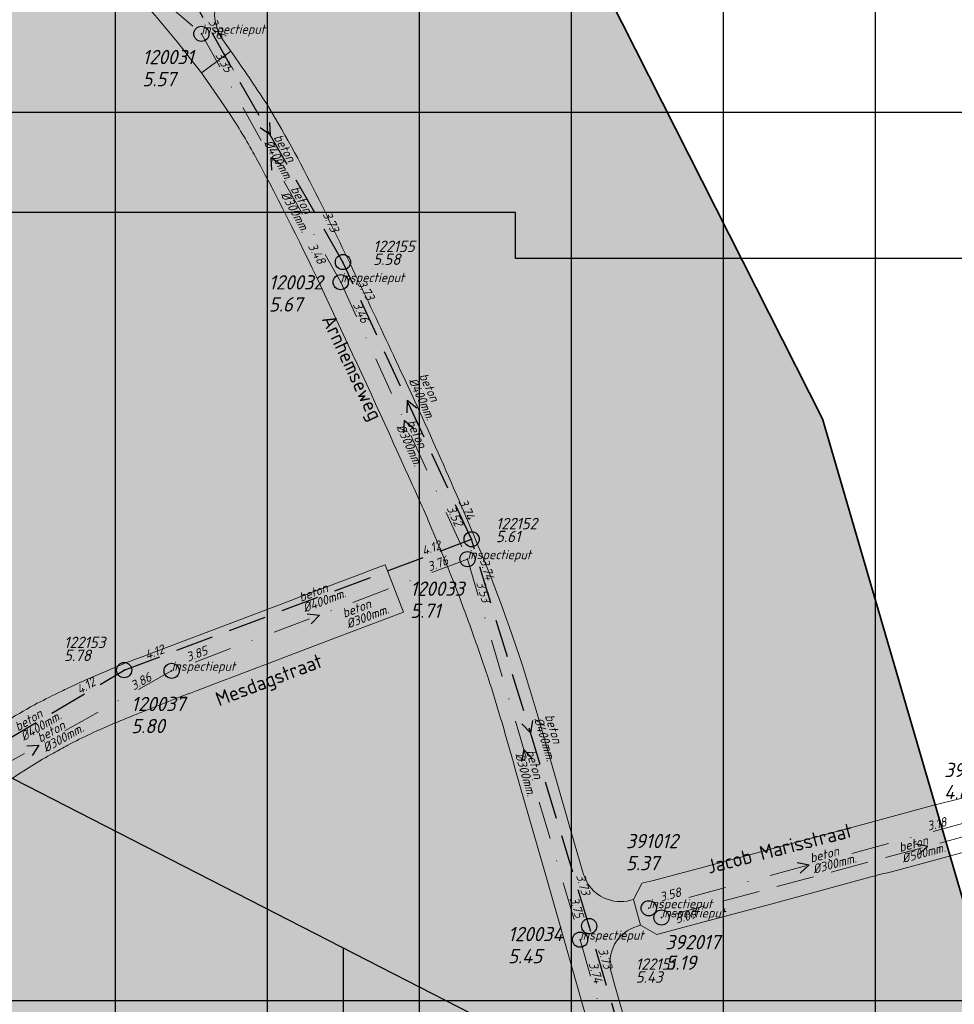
# Model space of a CAD drawing. Extents: x 148869 to 161638, y 453607 to 469810.
# Tile 309 of 656: x 155025 to 155148, y 462092 to 462222. Entities that reach past the tile are written whole.
import ezdxf
from ezdxf.enums import TextEntityAlignment as Align

# ---------------------------------------------------------------- set-up
doc = ezdxf.new("R2010")
doc.units = 0
doc.header["$PDMODE"] = 32
doc.header["$PDSIZE"] = 2
doc.linetypes.add('RI-HWA', pattern=[7.4, 5, -2.4])
doc.linetypes.add('RI-VWA', pattern=[11, 5, -3, 0, -3])
doc.layers.get('0').update_dxf_attribs({"linetype": 'CONTINUOUS'})
doc.layers.get('DEFPOINTS').update_dxf_attribs({"linetype": 'CONTINUOUS'})
for name, color, linetype in [('2021', 41, 'CONTINUOUS'), ('2021 hatch', 41, 'CONTINUOUS'), ('2022 hatch', 10, 'CONTINUOUS'), ('2024', 160, 'CONTINUOUS'), ('2024 hatch', 160, 'CONTINUOUS'), ('B-OI-RI-BOB-T18-niet meenemen', 252, 'CONTINUOUS'), ('B-OI-RI-DIAMETER-T18-niet meenemen', 252, 'CONTINUOUS'), ('B-OI-RI-HWA-PUTDEKSELHOOGTE-T25-niet meenemen', 252, 'CONTINUOUS'), ('B-OI-RI-HWA-PUTNUMMER-T25-niet meenemen', 252, 'CONTINUOUS'), ('B-OI-RI-HWA_TRANSPORTLEIDING-G-niet meenemen', 252, 'RI-HWA'), ('B-OI-RI-MATERIAAL-T18-niet meenemen', 252, 'CONTINUOUS'), ('B-OI-RI-STROOMRICHTING-S-niet meenemen', 252, 'CONTINUOUS'), ('gs dwa', 252, 'CONTINUOUS'), ('gs rwa', 252, 'CONTINUOUS')]:
    doc.layers.add(name, color=color, linetype=linetype)
for name, color, linetype, lineweight in [('B-OI-RI-HWA-BOB-T18', 150, 'CONTINUOUS', 18), ('B-OI-RI-HWA-MATERIAAL-T18', 150, 'CONTINUOUS', 18), ('B-OI-RI-HWA-PUTDEKSELHOOGTE-T25', 150, 'CONTINUOUS', 25), ('B-OI-RI-HWA-PUTNUMMER-T25', 150, 'CONTINUOUS', 25), ('B-OI-RI-HWA_DIAMETER-T18', 150, 'CONTINUOUS', 18), ('B-OI-RI-HWA_RIOOLPUT-S', 150, 'CONTINUOUS', 25), ('B-OI-RI-HWA_TRANSPORTLEIDING-G', 150, 'RI-HWA', 18), ('B-OI-RI-STROOMRICHTING-S', 252, 'CONTINUOUS', 25), ('B-OI-RI-VWA-BOB-T18', 34, 'CONTINUOUS', 18), ('B-OI-RI-VWA-DIAMETER-T18', 34, 'CONTINUOUS', 18), ('B-OI-RI-VWA-MATERIAAL-T18', 34, 'CONTINUOUS', 18), ('B-OI-RI-VWA_PUTDEKSELHOOGTE-T25', 34, 'CONTINUOUS', 25), ('B-OI-RI-VWA_PUTNUMMER-T25', 34, 'CONTINUOUS', 25), ('B-OI-RI-VWA_RIOOLPUT-S', 34, 'CONTINUOUS', 25), ('B-OI-RI-VWA_TRANSPORTLEIDING-G', 34, 'RI-VWA', 18), ('B-RO-OG-TOPOGRAFIE-T18', 2, 'CONTINUOUS', 18), ('B-RO-VH-VERHARDING_STRAATBAKSTEEN-GV', 251, 'CONTINUOUS', 18), ('N-OI-KG-BEHEERGRENS-G-2021', 221, 'XX-WERKGRENS', 35), ('X-XX-AL-TEKENBLAD-KADER-G-OZ', 1, 'CONTINUOUS', 25)]:
    doc.layers.add(name, color=color, linetype=linetype, lineweight=lineweight)
doc.styles.add('iso15', font='ISO.shx', dxfattribs={"oblique": 15})
doc.styles.add('NLCS-ISO-M200-T18', font='NLCS-ISO.ttf', dxfattribs={"height": 0.36})
doc.styles.add('NLCS-ISO-M500-T18_CURSIEF', font='NLCS-ISO.ttf', dxfattribs={"oblique": 15, "height": 0.9})
doc.styles.add('NLCS-ISO-M750-T25_CURSIEF', font='NLCS-ISO.ttf', dxfattribs={"oblique": 15, "height": 1.875})
doc.styles.add('NLCS-ISO-M750_CURSIEF', font='NLCS-ISO.ttf', dxfattribs={"oblique": 15})
doc.linetypes.add('XX-WERKGRENS', pattern='A,0,[137,NLCS.SHX,S=0.1,R=0,X=-1.1,Y=-1.35],-6', length=6)

# ---------------------------------------------------------------- blocks, each defined once
blk = doc.blocks.new('ACMAP_ANN_TEMPLATE_vwa-diam')
at = {"color": 0, "linetype": 'ByBlock', "style": 'NLCS-ISO-M500-T18_CURSIEF', "oblique": 15}
blk.add_attdef('vwa-diam', (0.3, -1.3), '', height=1.2, dxfattribs=at)
blk = doc.blocks.new('ACMAP_ANN_TEMPLATE_vwa-materiaal')
at = {"color": 0, "linetype": 'ByBlock', "style": 'NLCS-ISO-M500-T18_CURSIEF', "oblique": 15}
blk.add_attdef('vwa-mat', (0.3, 0.2), '', height=1.2, dxfattribs=at)
blk = doc.blocks.new('ACMAP_ANN_TEMPLATE_vwa-nap-l')
at = {"color": 0, "linetype": 'ByBlock', "style": 'NLCS-ISO-M500-T18_CURSIEF', "oblique": 15}
blk.add_attdef('vwa-nap-l', (3.3, 0.2), '', height=1.2, dxfattribs=at)
blk = doc.blocks.new('ACMAP_ANN_TEMPLATE_vwa-nap-r')
at = {"color": 0, "linetype": 'ByBlock', "style": 'NLCS-ISO-M500-T18_CURSIEF', "oblique": 15}
blk.add_attdef('vwa-nap-r', (-5.6, 0.2), '', height=1.2, dxfattribs=at)
blk = doc.blocks.new('ACMAP_ANN_TEMPLATE_hwa-diam')
at = {"color": 0, "linetype": 'ByBlock', "style": 'NLCS-ISO-M500-T18_CURSIEF', "oblique": 15}
blk.add_attdef('hwa-diam', (-3.7, -1.3), '', height=1.2, dxfattribs=at)
blk = doc.blocks.new('ACMAP_ANN_TEMPLATE_hwa-materiaal')
at = {"color": 0, "linetype": 'ByBlock', "style": 'NLCS-ISO-M500-T18_CURSIEF', "oblique": 15}
blk.add_attdef('hwa-mat', (-3.7, 0.2), '', height=1.2, dxfattribs=at)
blk = doc.blocks.new('ACMAP_ANN_TEMPLATE_hwa-nap-r')
at = {"color": 0, "linetype": 'ByBlock', "style": 'NLCS-ISO-M500-T18_CURSIEF', "oblique": 15}
blk.add_attdef('hwa-nap-r', (-5.6, 0.2), '', height=1.2, dxfattribs=at)
blk = doc.blocks.new('ACMAP_ANN_TEMPLATE_hwa-puth')
at = {"color": 0, "linetype": 'ByBlock', "style": 'NLCS-ISO-M750-T25_CURSIEF', "oblique": 15}
blk.add_attdef('hwa-puth', (-9, -6.8), '', height=1.88, dxfattribs=at)
blk = doc.blocks.new('ACMAP_ANN_TEMPLATE_hwa-putnr')
at = {"color": 0, "linetype": 'ByBlock', "style": 'NLCS-ISO-M750-T25_CURSIEF', "oblique": 15}
blk.add_attdef('hwa-putnr', (-9, -4.1), '', height=1.88, dxfattribs=at)
blk = doc.blocks.new('ACMAP_ANN_TEMPLATE_type knoop')
at = {"layer": 'DEFPOINTS', "style": 'NLCS-ISO-M500-T18_CURSIEF', "oblique": 15}
blk.add_attdef('type_knoop', (0, 0), '', height=1.2, dxfattribs=at)
blk = doc.blocks.new('ACMAP_ANN_TEMPLATE_vwa-puth')
at = {"color": 0, "linetype": 'ByBlock', "style": 'NLCS-ISO-M750-T25_CURSIEF', "oblique": 15}
blk.add_attdef('vwa-puth', (-3, 5), '', height=1.88, dxfattribs=at)
blk = doc.blocks.new('ACMAP_ANN_TEMPLATE_vwa-putnr')
at = {"color": 0, "linetype": 'ByBlock', "style": 'NLCS-ISO-M750-T25_CURSIEF', "oblique": 15}
blk.add_attdef('vaw-putnr', (-3, 7.9), '', height=1.88, dxfattribs=at)
blk = doc.blocks.new('ACMAP_ANN_TEMPLATE_diam')
at = {"color": 0, "linetype": 'ByBlock', "style": 'iso15', "oblique": 15}
blk.add_attdef('diam', (0.5, -1.3), '', height=1.2, dxfattribs=at)
blk = doc.blocks.new('ACMAP_ANN_TEMPLATE_mat')
at = {"color": 0, "linetype": 'ByBlock', "style": 'iso15', "oblique": 15}
blk.add_attdef('mat', (0.5, 0.2), '', height=1.2, dxfattribs=at)
blk = doc.blocks.new('ACMAP_ANN_TEMPLATE_nap-l')
at = {"color": 0, "linetype": 'ByBlock', "style": 'iso15', "oblique": 15}
blk.add_attdef('nap-l', (3.3, 0.2), '', height=1.2, dxfattribs=at)
blk = doc.blocks.new('ACMAP_ANN_TEMPLATE_nap-r')
at = {"color": 0, "linetype": 'ByBlock', "style": 'iso15', "oblique": 15}
blk.add_attdef('nap-r', text='', height=1.2, dxfattribs=at).set_placement((-4.1, 0.2), align=Align.RIGHT)
blk = doc.blocks.new('ACMAP_ANN_TEMPLATE_puth-rwa')
at = {"color": 0, "linetype": 'ByBlock', "style": 'iso15', "oblique": 15}
blk.add_attdef('puth-rwa', (-2.7, -4.4), '', height=1.5, dxfattribs=at)
blk = doc.blocks.new('ACMAP_ANN_TEMPLATE_putnr-rwa')
at = {"color": 0, "linetype": 'ByBlock', "style": 'iso15', "oblique": 15}
blk.add_attdef('putnr-rwa', (-2.7, -2.7), '', height=1.5, dxfattribs=at)

msp = doc.modelspace()

# ---------------------------------------------------------------- hatches: boundary and pattern name
at = {"layer": '2021 hatch', "transparency": 33554636}
h = msp.add_hatch(color=256, dxfattribs=at)
h.dxf.hatch_style = 1
h.paths.add_polyline_path([(153826.57, 462066.25), (153947.46, 462191.01), (154055.28, 462277.11), (154084.55, 462323.51), (154239.31, 462326.82), (154306.49, 462353.82), (154388.2, 462469.94), (154437.2, 462500.14), (154551.66, 462589.48), (154652.94, 462620.29), (154689.97, 462631.74), (154910.27, 462447.69), (154936.89, 462395.54), (154956.69, 462367.04), (154981.01, 462341.27), (155014.96, 462312.37), (155089.08, 462252), (155130.97, 462169.29), (155163.94, 462056.17), (155148.2, 461966.87), (155196.02, 461912.58), (155217.82, 461862.57), (155303.92, 461822.34), (155485.37, 461548.33), (155521.4, 461502.48), (155581.82, 461452.82), (155601.14, 461355.07), (155613.01, 461296.61), (155560.2, 461155.81), (155085.91, 460999.21), (155039.1, 460983.21), (155010.86, 460976.06), (154725.47, 460991.08), (154655.4, 460953.15), (154605.07, 460869.27), (154486.06, 460830.39), (154402.82, 460843.98), (154171.11, 460596.17), (154145.15, 460533.59), (154069.54, 460287.95), (153971.58, 460462.91), (153513.93, 460549.99), (153569.41, 460682.03), (152881.49, 461034.8), (152904.11, 461239.2), (152951.54, 461324.49), (152972.83, 461377.93), (153021.69, 461437.41), (153109.43, 461452.97), (153391.54, 461591.62), (153665.34, 461928.76), (153805.21, 461951.08)])
at = {"layer": '2022 hatch'}
h = msp.add_hatch(dxfattribs=at)
h.set_pattern_fill('ANSI31', color=256, scale=19.992, angle=45)
h.set_pattern_definition([(90, (0, 0), (-19.992, 0), [])])
h.paths.add_polyline_path([(155957.39, 462199.72), (155824.6, 462339.47), (155809.4, 462364.77), (155712.06, 462492.35), (155741.32, 462534.94), (155724.45, 462653.5), (155647.56, 462844.84), (155571.03, 462835.78), (155539.5, 462940.93), (155214.41, 462860.04), (154975.03, 462800.21), (154771.75, 462639.51), (154795.06, 462617.84), (154687.68, 462525.32), (154739.27, 462359.61), (154777.22, 462294.15), (154815.26, 462238.26), (154900.32, 462169.47), (154928.55, 462144.03), (154992.39, 461993.67), (155064.08, 461959.84), (155069.75, 461944.78), (155080.62, 461929.02), (155099.54, 461841.43), (155124.54, 461788.65), (155176.21, 461747.53), (155253.1, 461670.14), (155301.18, 461625.42), (155386.96, 461536.3), (155426.74, 461562.76), (155670.4, 461472.54), (155778.97, 461514.91), (155823.82, 461578.91), (155914.94, 461739.53), (155884.36, 461781.4), (155900.67, 461812.33), (155940.19, 461941.25), (155946.89, 461971.72), (155993.5, 462030.18), (155993.12, 462149.22)])
at = {"layer": '2024 hatch'}
h = msp.add_hatch(dxfattribs=at)
h.set_pattern_fill('ANSI31', color=256, scale=29.988, angle=45)
h.set_pattern_definition([(90, (0, 0), (-29.988, 0), [])])
h.paths.add_polyline_path([(154831.69, 462220.79), (155444.64, 461906.6), (155731.7, 461985.63), (155857.3, 461818.44), (156014.78, 461601.83), (156060.4, 461536.42), (156081.9, 461465.46), (156157.24, 461082.37), (155797.14, 460855.73), (155567.09, 461168.91), (155534.07, 461230.34), (155509.32, 461273.71), (155475.23, 461315.96), (155413.29, 461389.05)])

# ---------------------------------------------------------------- linework, layer by layer
at = {"layer": '2021', "flags": 128}
msp.add_lwpolyline([(154689.97, 462631.74), (154910.27, 462447.69), (154936.89, 462395.54), (154956.69, 462367.04), (154981.01, 462341.27), (155014.96, 462312.37), (155089.08, 462252), (155130.97, 462169.29), (155163.94, 462056.17), (155148.2, 461966.87), (155196.02, 461912.58), (155217.82, 461862.57), (155303.92, 461822.34), (155485.37, 461548.33), (155521.4, 461502.48), (155581.82, 461452.82), (155601.14, 461355.07), (155613.01, 461296.61)], dxfattribs=at)
at = {"layer": '2024', "flags": 128}
msp.add_lwpolyline([(154831.69, 462220.79), (155444.64, 461906.6), (155731.7, 461985.63), (155857.3, 461818.44), (156014.78, 461601.83), (156060.4, 461536.42), (156081.9, 461465.46), (156157.24, 461082.37), (155797.14, 460855.73), (155567.09, 461168.91), (155534.07, 461230.34), (155509.32, 461273.71), (155475.23, 461315.96), (155413.29, 461389.05)], close=True, dxfattribs=at)
at = {"layer": 'B-OI-RI-HWA_RIOOLPUT-S', "color": 251}
msp.add_point((155109.78, 462103.72), dxfattribs=at)
at = {"layer": 'B-OI-RI-HWA_TRANSPORTLEIDING-G', "color": 251}
msp.add_line((155179.81, 462122.46), (155109.78, 462103.72), dxfattribs=at)
at = {"layer": 'B-OI-RI-HWA_TRANSPORTLEIDING-G-niet meenemen'}
for p, q in [((155067.89, 462189.92), (155048.75, 462223.39)), ((155084.81, 462153.46), (155067.89, 462189.92)), ((155039.11, 462136.26), (155084.81, 462153.46)), ((155100.27, 462102.59), (155084.81, 462153.46)), ((155010.54, 462119.22), (155039.11, 462136.26)), ((155121.27, 462030.85), (155100.27, 462102.59))]:
    msp.add_line(p, q, dxfattribs=at)
at = {"layer": 'B-OI-RI-STROOMRICHTING-S', "color": 251}
for points in [[(155059.76, 462202.71), (155058.42, 462203.61), (155058.51, 462202)], [(155077.17, 462168.05), (155075.92, 462169.06), (155075.86, 462167.45)], [(155063.2, 462143.67), (155064.82, 462143.5), (155063.71, 462142.32)], [(155026.3, 462126.3), (155027.9, 462126.38), (155027.01, 462125.04)], [(155092.77, 462124.64), (155091.67, 462125.82), (155091.39, 462124.23)], [(155143.21, 462113.41), (155144.79, 462113.09), (155143.58, 462112.02)], [(155127.64, 462110.95), (155129.21, 462110.64), (155128.02, 462109.56)]]:
    msp.add_lwpolyline(points, dxfattribs=at)
at = {"layer": 'B-OI-RI-STROOMRICHTING-S-niet meenemen', "color": 251}
for points in [[(155058.23, 462208.27), (155058.32, 462206.66), (155056.98, 462207.55)], [(155077.61, 462170.69), (155076.35, 462171.69), (155076.3, 462170.08)], [(155092.81, 462129.61), (155092.54, 462128.02), (155091.43, 462129.19)]]:
    msp.add_lwpolyline(points, dxfattribs=at)
at = {"layer": 'B-OI-RI-VWA_RIOOLPUT-S'}
for p in [(155049.27, 462219.94), (155067.59, 462187.28), (155084.27, 462150.84), (155045.36, 462136.16), (155108.11, 462104.93), (155099.07, 462100.8)]:
    msp.add_point(p, dxfattribs=at)
at = {"layer": 'B-OI-RI-VWA_TRANSPORTLEIDING-G', "color": 251}
for p, q in [((155019.03, 462245.83), (155049.27, 462219.94)), ((155049.27, 462219.94), (155067.59, 462187.28)), ((155067.59, 462187.28), (155084.27, 462150.84)), ((155084.27, 462150.84), (155045.36, 462136.16)), ((155084.27, 462150.84), (155099.07, 462100.8)), ((155045.36, 462136.16), (155010.47, 462116.59)), ((155150.34, 462116.34), (155108.11, 462104.93)), ((155099.07, 462100.8), (155112.68, 462053.37))]:
    msp.add_line(p, q, dxfattribs=at)
at = {"layer": 'B-RO-VH-VERHARDING_STRAATBAKSTEEN-GV'}
for points in [[(155032.64, 462232.69, -0.0567), (155047.78, 462216.69)], [(155052.09, 462219.15, -0.338473), (155052.45, 462226.55)], [(155058.09, 462210.34, 0.008906), (155053.57, 462217.06)], [(155064.72, 462198.18, 0.02016), (155058.09, 462210.34)], [(155053.14, 462209.18, -0.021989), (155056.43, 462203.66)], [(155056.43, 462203.66, -0.016075), (155065.46, 462185.69)], [(155075.52, 462175.53, 0.005312), (155064.72, 462198.18)], [(155065.46, 462185.69, -0.003942), (155075.19, 462164.67)], [(155086.38, 462150.9, 0.011873), (155075.52, 462175.53)], [(155076.51, 462161.75, -0.006714), (155079.28, 462155.54)], [(155079.28, 462155.54, -0.012934), (155083.99, 462143.75)], [(155093.48, 462130.38, 0.025044), (155086.38, 462150.9)], [(155083.99, 462143.75, -0.006618), (155086.19, 462137.53)], [(155040.48, 462137.64, 0.017163), (155032.27, 462134.14)], [(155086.98, 462135.25, -0.010434), (155090.51, 462123.36)], [(155030.36, 462133.23, 0.00612), (155027.3, 462131.69)], [(155032.27, 462134.14, 0.003605), (155030.36, 462133.23)], [(155041.64, 462130.82, -0.005087), (155048.71, 462133.58)], [(155027.3, 462131.69, 0.010965), (155023.38, 462129.39)], [(155040.12, 462130.2, -0.000795), (155041.64, 462130.82)], [(155031.71, 462126.39, -0.022074), (155037.82, 462129.26)], [(155037.82, 462129.26, -0.001791), (155040.12, 462130.2)], [(155024.21, 462121.88, -0.021527), (155029.81, 462125.35)], [(155029.81, 462125.35, -0.007014), (155031.71, 462126.39)], [(155102.24, 462106.28, -0.217548), (155099.5, 462109.49)], [(155105.69, 462105.98, -0.175429), (155102.24, 462106.28)], [(155103.19, 462096.39, -0.412196), (155106.61, 462102.58)]]:
    msp.add_lwpolyline(points, format="xyb", dxfattribs=at)
at = {"layer": 'B-RO-VH-VERHARDING_STRAATBAKSTEEN-GV', "flags": 128}
for points in [[(155047.78, 462216.69), (155049.27, 462214.81), (155053.15, 462217.66), (155052.09, 462219.15)], [(155053.57, 462217.06), (155053.15, 462217.66), (155049.27, 462214.81)], [(155049.27, 462214.81), (155051.73, 462211.26), (155053.14, 462209.18)], [(155075.19, 462164.67), (155076.08, 462162.69), (155076.51, 462161.75)], [(155048.71, 462133.58), (155049.41, 462133.84), (155050.77, 462134.35), (155059.12, 462137.53), (155060.46, 462138.03), (155067.26, 462140.61), (155068.88, 462141.23), (155075.85, 462143.87), (155073.43, 462150.1), (155071.78, 462149.47), (155070.31, 462148.92), (155062.5, 462145.97), (155061.03, 462145.41)], [(155061.03, 462145.41), (155043.4, 462138.74), (155041.48, 462138.02), (155040.48, 462137.64)], [(155086.19, 462137.53), (155086.98, 462135.25)], [(155099.5, 462109.49), (155099.05, 462111.04), (155098.36, 462113.44), (155093.48, 462130.38)], [(155090.51, 462123.36), (155094.75, 462108.63), (155104.37, 462074.69), (155108.98, 462076), (155103.66, 462094.79), (155103.19, 462096.39)], [(155149.33, 462119.41), (155146.11, 462118.62), (155144.95, 462118.33), (155136.28, 462115.93), (155128.84, 462113.99), (155127.7, 462113.68), (155120.39, 462111.7), (155112.18, 462109.51), (155108.54, 462108.53), (155107.39, 462108.26), (155107.2, 462108.2), (155106.08, 462106.08), (155107, 462102.7), (155109.17, 462101.48), (155113.71, 462102.7), (155119.51, 462104.26), (155120.67, 462104.56), (155123.85, 462105.38), (155138.79, 462109.47), (155139.52, 462109.61), (155140.67, 462109.92), (155150.87, 462112.64)], [(155106.61, 462102.58), (155107, 462102.7), (155106.08, 462106.08), (155105.69, 462105.98)]]:
    msp.add_lwpolyline(points, dxfattribs=at)
at = {"layer": 'DEFPOINTS', "flags": 128}
for points in [[(154540.93, 462092.77), (154540.93, 462523.27), (155155.93, 462523.27), (155155.93, 462190.39), (155090.6, 462190.39), (155090.6, 462196.44), (155014.97, 462196.44), (155014.97, 462092.77)], [(154734.49, 461779.14), (154734.49, 462209.64), (155349.49, 462209.64), (155349.49, 461876.76), (155284.16, 461876.76), (155284.16, 461882.81), (155208.54, 461882.81), (155208.54, 461779.14)]]:
    msp.add_lwpolyline(points, close=True, dxfattribs=at)
at = {"layer": 'gs dwa', "color": 251}
for p in [(155049.27, 462219.94), (155067.59, 462187.28), (155084.27, 462150.84), (155045.36, 462136.16), (155099.07, 462100.8)]:
    msp.add_point(p, dxfattribs=at)
at = {"layer": 'gs rwa', "color": 251}
for p in [(155067.89, 462189.92), (155084.81, 462153.46), (155039.11, 462136.26), (155100.27, 462102.59)]:
    msp.add_point(p, dxfattribs=at)
at = {"layer": 'N-OI-KG-BEHEERGRENS-G-2021', "flags": 128}
msp.add_lwpolyline([(153826.57, 462066.25), (153947.46, 462191.01), (154055.28, 462277.11), (154084.55, 462323.51), (154239.31, 462326.82), (154306.49, 462353.82), (154388.2, 462469.94), (154437.2, 462500.14), (154551.66, 462589.48), (154652.94, 462620.29), (154689.97, 462631.74), (154910.27, 462447.69), (154936.89, 462395.54), (154956.69, 462367.04), (154981.01, 462341.27), (155014.96, 462312.37), (155089.08, 462252), (155130.97, 462169.29), (155163.94, 462056.17), (155148.2, 461966.87), (155196.02, 461912.58), (155217.82, 461862.57), (155303.92, 461822.34), (155485.37, 461548.33), (155521.4, 461502.48), (155581.82, 461452.82), (155601.14, 461355.07), (155613.01, 461296.61), (155560.2, 461155.81), (155085.91, 460999.21), (155039.1, 460983.21), (155010.86, 460976.06), (154725.47, 460991.08), (154655.4, 460953.15), (154605.07, 460869.27), (154486.06, 460830.39), (154402.82, 460843.98), (154171.11, 460596.17), (154145.15, 460533.59), (154069.54, 460287.95), (153971.58, 460462.91), (153513.93, 460549.99), (153569.41, 460682.03), (152881.49, 461034.8), (152904.11, 461239.2), (152951.54, 461324.49), (152972.83, 461377.93), (153021.69, 461437.41), (153109.43, 461452.97), (153391.54, 461591.62), (153665.34, 461928.76), (153805.21, 461951.08)], close=True, dxfattribs=at)
at = {"layer": 'X-XX-AL-TEKENBLAD-KADER-G-OZ'}
for points in [[(154540.93, 462523.27), (155155.93, 462523.27), (155155.93, 462092.77), (154540.93, 462092.77)], [(154734.49, 462209.64), (155349.49, 462209.64), (155349.49, 461779.14), (154734.49, 461779.14)]]:
    msp.add_lwpolyline(points, close=True, dxfattribs=at)

# ---------------------------------------------------------------- block references
at = {"layer": 'B-OI-RI-BOB-T18-niet meenemen', "color": 251}
ref = msp.add_blockref('ACMAP_ANN_TEMPLATE_nap-r', (155053.36, 462215.46), dxfattribs=dict(at, rotation=299.7594431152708))
ref.add_attrib('nap-r', '3.76', dxfattribs={"layer": '0', "color": 0, "linetype": 'ByBlock', "height": 1.2, "rotation": 299.7594, "style": 'NLCS-ISO-M750_CURSIEF', "oblique": 15}).set_placement((155051.5, 462219.12), align=Align.RIGHT)
ref = msp.add_blockref('ACMAP_ANN_TEMPLATE_nap-r', (155067.89, 462189.92), dxfattribs=dict(at, rotation=294.8968745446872))
ref.add_attrib('nap-r', '3.73', dxfattribs={"layer": '0', "color": 0, "linetype": 'ByBlock', "height": 1.2, "rotation": 294.8969, "style": 'NLCS-ISO-M750_CURSIEF', "oblique": 15}).set_placement((155066.34, 462193.73), align=Align.RIGHT)
ref = msp.add_blockref('ACMAP_ANN_TEMPLATE_nap-l', (155067.89, 462189.92), dxfattribs=dict(at, rotation=299.7594431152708))
ref.add_attrib('nap-l', '3.73', (155069.7, 462187.16), dxfattribs={"layer": '0', "color": 0, "linetype": 'ByBlock', "height": 1.2, "rotation": 299.7594, "style": 'NLCS-ISO-M750_CURSIEF', "oblique": 15})
ref = msp.add_blockref('ACMAP_ANN_TEMPLATE_nap-l', (155081.47, 462161.34), dxfattribs=dict(at, rotation=294.8968745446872))
ref.add_attrib('nap-l', '3.74', (155083.04, 462158.43), dxfattribs={"layer": '0', "color": 0, "linetype": 'ByBlock', "height": 1.2, "rotation": 294.8969, "style": 'NLCS-ISO-M750_CURSIEF', "oblique": 15})
ref = msp.add_blockref('ACMAP_ANN_TEMPLATE_nap-r', (155084.81, 462153.46), dxfattribs=dict(at, rotation=20.62223260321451))
ref.add_attrib('nap-r', '4.12', dxfattribs={"layer": '0', "color": 0, "linetype": 'ByBlock', "height": 1.2, "rotation": 20.6222, "style": 'NLCS-ISO-M750_CURSIEF', "oblique": 15}).set_placement((155080.9, 462152.2), align=Align.RIGHT)
ref = msp.add_blockref('ACMAP_ANN_TEMPLATE_nap-r', (155087.69, 462144.02), dxfattribs=dict(at, rotation=286.8987792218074))
ref.add_attrib('nap-r', '3.74', dxfattribs={"layer": '0', "color": 0, "linetype": 'ByBlock', "height": 1.2, "rotation": 286.8988, "style": 'NLCS-ISO-M750_CURSIEF', "oblique": 15}).set_placement((155086.69, 462148), align=Align.RIGHT)
ref = msp.add_blockref('ACMAP_ANN_TEMPLATE_nap-l', (155039.11, 462136.26), dxfattribs=dict(at, rotation=20.62223260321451))
ref.add_attrib('nap-l', '4.12', (155042.12, 462137.61), dxfattribs={"layer": '0', "color": 0, "linetype": 'ByBlock', "height": 1.2, "rotation": 20.6222, "style": 'NLCS-ISO-M750_CURSIEF', "oblique": 15})
ref = msp.add_blockref('ACMAP_ANN_TEMPLATE_nap-r', (155039.11, 462136.26), dxfattribs=dict(at, rotation=30.8027548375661))
ref.add_attrib('nap-r', '4.12', dxfattribs={"layer": '0', "color": 0, "linetype": 'ByBlock', "height": 1.2, "rotation": 30.8028, "style": 'NLCS-ISO-M750_CURSIEF', "oblique": 15}).set_placement((155035.48, 462134.33), align=Align.RIGHT)
ref = msp.add_blockref('ACMAP_ANN_TEMPLATE_nap-r', (155100.27, 462102.59), dxfattribs=dict(at, rotation=286.3182486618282))
ref.add_attrib('nap-r', '3.73', dxfattribs={"layer": '0', "color": 0, "linetype": 'ByBlock', "height": 1.2, "rotation": 286.3182, "style": 'NLCS-ISO-M750_CURSIEF', "oblique": 15}).set_placement((155099.31, 462106.58), align=Align.RIGHT)
ref = msp.add_blockref('ACMAP_ANN_TEMPLATE_nap-l', (155100.27, 462102.59), dxfattribs=dict(at, rotation=286.8987792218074))
ref.add_attrib('nap-l', '3.73', (155101.42, 462099.49), dxfattribs={"layer": '0', "color": 0, "linetype": 'ByBlock', "height": 1.2, "rotation": 286.8988, "style": 'NLCS-ISO-M750_CURSIEF', "oblique": 15})
at = {"layer": 'B-OI-RI-DIAMETER-T18-niet meenemen', "color": 251}
ref = msp.add_blockref('ACMAP_ANN_TEMPLATE_diam', (155058.32, 462206.66), dxfattribs=dict(at, rotation=299.7594431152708))
ref.add_attrib('diam', '%%c400mm.', (155057.44, 462205.58), dxfattribs={"layer": '0', "color": 0, "linetype": 'ByBlock', "height": 1.2, "rotation": 299.7594, "style": 'NLCS-ISO-M750_CURSIEF', "oblique": 15})
ref = msp.add_blockref('ACMAP_ANN_TEMPLATE_diam', (155077.46, 462175.35), dxfattribs=dict(at, rotation=294.8968745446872))
ref.add_attrib('diam', '%%c400mm.', (155076.49, 462174.35), dxfattribs={"layer": '0', "color": 0, "linetype": 'ByBlock', "height": 1.2, "rotation": 294.8969, "style": 'NLCS-ISO-M750_CURSIEF', "oblique": 15})
ref = msp.add_blockref('ACMAP_ANN_TEMPLATE_diam', (155061.96, 462144.86), dxfattribs=dict(at, rotation=20.62223260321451))
ref.add_attrib('diam', '%%c400mm.', (155062.88, 462143.82), dxfattribs={"layer": '0', "color": 0, "linetype": 'ByBlock', "height": 1.2, "rotation": 20.6222, "style": 'NLCS-ISO-M750_CURSIEF', "oblique": 15})
ref = msp.add_blockref('ACMAP_ANN_TEMPLATE_diam', (155024.82, 462127.74), dxfattribs=dict(at, rotation=30.8027548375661))
ref.add_attrib('diam', '%%c400mm.', (155025.92, 462126.88), dxfattribs={"layer": '0', "color": 0, "linetype": 'ByBlock', "height": 1.2, "rotation": 30.8028, "style": 'NLCS-ISO-M750_CURSIEF', "oblique": 15})
ref = msp.add_blockref('ACMAP_ANN_TEMPLATE_diam', (155094.1, 462130.66), dxfattribs=dict(at, rotation=286.8987792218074))
ref.add_attrib('diam', '%%c400mm.', (155093, 462129.81), dxfattribs={"layer": '0', "color": 0, "linetype": 'ByBlock', "height": 1.2, "rotation": 286.8988, "style": 'NLCS-ISO-M750_CURSIEF', "oblique": 15})
at = {"layer": 'B-OI-RI-HWA-BOB-T18', "color": 251, "rotation": 14.98130997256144}
msp.add_blockref('ACMAP_ANN_TEMPLATE_hwa-nap-r', (155117.25, 462104.17), dxfattribs=at).add_auto_attribs({'hwa-nap-r': '3.09'})
at = {"layer": 'B-OI-RI-HWA-MATERIAAL-T18', "color": 251, "rotation": 14.98130997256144}
msp.add_blockref('ACMAP_ANN_TEMPLATE_hwa-materiaal', (155144.8, 462113.09), dxfattribs=at).add_auto_attribs({'hwa-mat': 'beton'})
at = {"layer": 'B-OI-RI-HWA-PUTDEKSELHOOGTE-T25', "color": 251}
msp.add_blockref('ACMAP_ANN_TEMPLATE_hwa-puth', (155119.29, 462103.64), dxfattribs=at).add_auto_attribs({'hwa-puth': '5.19'})
at = {"layer": 'B-OI-RI-HWA-PUTDEKSELHOOGTE-T25-niet meenemen'}
ref = msp.add_blockref('ACMAP_ANN_TEMPLATE_puth-rwa', (155074.56, 462193.94), dxfattribs=at)
ref.add_attrib('puth-rwa', '5.58', (155071.86, 462189.54), dxfattribs={"layer": '0', "color": 0, "linetype": 'ByBlock', "height": 1.5, "style": 'NLCS-ISO-M750_CURSIEF', "oblique": 15})
at = {"layer": 'B-OI-RI-HWA-PUTDEKSELHOOGTE-T25-niet meenemen', "color": 251}
ref = msp.add_blockref('ACMAP_ANN_TEMPLATE_puth-rwa', (155090.71, 462157.48), dxfattribs=at)
ref.add_attrib('puth-rwa', '5.61', (155088.01, 462153.08), dxfattribs={"layer": '0', "color": 0, "linetype": 'ByBlock', "height": 1.5, "style": 'NLCS-ISO-M750_CURSIEF', "oblique": 15})
ref = msp.add_blockref('ACMAP_ANN_TEMPLATE_puth-rwa', (155033.9, 462141.85), dxfattribs=at)
ref.add_attrib('puth-rwa', '5.78', (155031.2, 462137.45), dxfattribs={"layer": '0', "color": 0, "linetype": 'ByBlock', "height": 1.5, "style": 'NLCS-ISO-M750_CURSIEF', "oblique": 15})
ref = msp.add_blockref('ACMAP_ANN_TEMPLATE_puth-rwa', (155109.09, 462099.54), dxfattribs=at)
ref.add_attrib('puth-rwa', '5.43', (155106.39, 462095.14), dxfattribs={"layer": '0', "color": 0, "linetype": 'ByBlock', "height": 1.5, "style": 'NLCS-ISO-M750_CURSIEF', "oblique": 15})
at = {"layer": 'B-OI-RI-HWA-PUTNUMMER-T25', "color": 251}
msp.add_blockref('ACMAP_ANN_TEMPLATE_hwa-putnr', (155119.29, 462103.64), dxfattribs=at).add_auto_attribs({'hwa-putnr': '392017'})
at = {"layer": 'B-OI-RI-HWA-PUTNUMMER-T25-niet meenemen'}
ref = msp.add_blockref('ACMAP_ANN_TEMPLATE_putnr-rwa', (155074.56, 462193.94), dxfattribs=at)
ref.add_attrib('putnr-rwa', '122155', (155071.86, 462191.24), dxfattribs={"layer": '0', "color": 0, "linetype": 'ByBlock', "height": 1.5, "style": 'NLCS-ISO-M750_CURSIEF', "oblique": 15})
at = {"layer": 'B-OI-RI-HWA-PUTNUMMER-T25-niet meenemen', "color": 251}
ref = msp.add_blockref('ACMAP_ANN_TEMPLATE_putnr-rwa', (155090.71, 462157.48), dxfattribs=at)
ref.add_attrib('putnr-rwa', '122152', (155088.01, 462154.78), dxfattribs={"layer": '0', "color": 0, "linetype": 'ByBlock', "height": 1.5, "style": 'NLCS-ISO-M750_CURSIEF', "oblique": 15})
ref = msp.add_blockref('ACMAP_ANN_TEMPLATE_putnr-rwa', (155033.9, 462141.85), dxfattribs=at)
ref.add_attrib('putnr-rwa', '122153', (155031.2, 462139.15), dxfattribs={"layer": '0', "color": 0, "linetype": 'ByBlock', "height": 1.5, "style": 'NLCS-ISO-M750_CURSIEF', "oblique": 15})
ref = msp.add_blockref('ACMAP_ANN_TEMPLATE_putnr-rwa', (155109.09, 462099.54), dxfattribs=at)
ref.add_attrib('putnr-rwa', '122151', (155106.39, 462096.84), dxfattribs={"layer": '0', "color": 0, "linetype": 'ByBlock', "height": 1.5, "style": 'NLCS-ISO-M750_CURSIEF', "oblique": 15})
at = {"layer": 'B-OI-RI-HWA_DIAMETER-T18', "color": 251, "rotation": 14.98130997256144}
msp.add_blockref('ACMAP_ANN_TEMPLATE_hwa-diam', (155144.8, 462113.09), dxfattribs=at).add_auto_attribs({'hwa-diam': '%%c500mm.'})
at = {"layer": 'B-OI-RI-MATERIAAL-T18-niet meenemen', "color": 251}
ref = msp.add_blockref('ACMAP_ANN_TEMPLATE_mat', (155058.32, 462206.66), dxfattribs=dict(at, rotation=299.7594431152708))
ref.add_attrib('mat', 'beton', (155058.74, 462206.32), dxfattribs={"layer": '0', "color": 0, "linetype": 'ByBlock', "height": 1.2, "rotation": 299.7594, "style": 'NLCS-ISO-M750_CURSIEF', "oblique": 15})
ref = msp.add_blockref('ACMAP_ANN_TEMPLATE_mat', (155077.46, 462175.35), dxfattribs=dict(at, rotation=294.8968745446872))
ref.add_attrib('mat', 'beton', (155077.86, 462174.98), dxfattribs={"layer": '0', "color": 0, "linetype": 'ByBlock', "height": 1.2, "rotation": 294.8969, "style": 'NLCS-ISO-M750_CURSIEF', "oblique": 15})
ref = msp.add_blockref('ACMAP_ANN_TEMPLATE_mat', (155061.96, 462144.86), dxfattribs=dict(at, rotation=20.62223260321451))
ref.add_attrib('mat', 'beton', (155062.36, 462145.22), dxfattribs={"layer": '0', "color": 0, "linetype": 'ByBlock', "height": 1.2, "rotation": 20.6222, "style": 'NLCS-ISO-M750_CURSIEF', "oblique": 15})
ref = msp.add_blockref('ACMAP_ANN_TEMPLATE_mat', (155024.82, 462127.74), dxfattribs=dict(at, rotation=30.8027548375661))
ref.add_attrib('mat', 'beton', (155025.15, 462128.17), dxfattribs={"layer": '0', "color": 0, "linetype": 'ByBlock', "height": 1.2, "rotation": 30.8028, "style": 'NLCS-ISO-M750_CURSIEF', "oblique": 15})
ref = msp.add_blockref('ACMAP_ANN_TEMPLATE_mat', (155094.1, 462130.66), dxfattribs=dict(at, rotation=286.8987792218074))
ref.add_attrib('mat', 'beton', (155094.43, 462130.24), dxfattribs={"layer": '0', "color": 0, "linetype": 'ByBlock', "height": 1.2, "rotation": 286.8988, "style": 'NLCS-ISO-M750_CURSIEF', "oblique": 15})
at = {"layer": 'B-OI-RI-VWA-BOB-T18', "color": 251}
for name, p, rotation, values in [('ACMAP_ANN_TEMPLATE_vwa-nap-l', (155049.27, 462219.94), 299.2894093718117, {'vwa-nap-l': '3.35'}), ('ACMAP_ANN_TEMPLATE_vwa-nap-r', (155065.8, 462187.04), 299.2894093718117, {'vwa-nap-r': '3.48'}), ('ACMAP_ANN_TEMPLATE_vwa-nap-l', (155067.59, 462187.28), 294.5954053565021, {'vwa-nap-l': '3.46'}), ('ACMAP_ANN_TEMPLATE_vwa-nap-r', (155083.64, 462152.38), 294.5954053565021, {'vwa-nap-r': '3.52'}), ('ACMAP_ANN_TEMPLATE_vwa-nap-l', (155076.24, 462147.87), 20.67053342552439, {'vwa-nap-l': '3.76'}), ('ACMAP_ANN_TEMPLATE_vwa-nap-l', (155084.27, 462150.84), 286.4762882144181, {'vwa-nap-l': '3.53'}), ('ACMAP_ANN_TEMPLATE_vwa-nap-r', (155052.84, 462139.13), 20.67053342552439, {'vwa-nap-r': '3.85'}), ('ACMAP_ANN_TEMPLATE_vwa-nap-l', (155037.59, 462131.77), 29.28831549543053, {'vwa-nap-l': '3.86'}), ('ACMAP_ANN_TEMPLATE_vwa-nap-r', (155150.34, 462116.34), 14.57615715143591, {'vwa-nap-r': '3.18'}), ('ACMAP_ANN_TEMPLATE_vwa-nap-r', (155115.17, 462107.05), 15.11956474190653, {'vwa-nap-r': '3.58'}), ('ACMAP_ANN_TEMPLATE_vwa-nap-r', (155099.07, 462100.8), 286.4762882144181, {'vwa-nap-r': '3.75'}), ('ACMAP_ANN_TEMPLATE_vwa-nap-l', (155099.07, 462100.8), 286.0107892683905, {'vwa-nap-l': '3.74'})]:
    msp.add_blockref(name, p, dxfattribs=dict(at, rotation=rotation)).add_auto_attribs(values)
at = {"layer": 'B-OI-RI-VWA-DIAMETER-T18', "color": 251}
for p, rotation in [((155060.64, 462199.69), 299.2894093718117), ((155075.93, 462169.06), 294.5954053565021), ((155067.85, 462142.82), 20.67053342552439), ((155027.92, 462126.38), 29.28831549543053), ((155091.67, 462125.82), 286.4762882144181), ((155129.23, 462110.64), 15.11956474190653)]:
    msp.add_blockref('ACMAP_ANN_TEMPLATE_vwa-diam', p, dxfattribs=dict(at, rotation=rotation)).add_auto_attribs({'vwa-diam': '%%c300mm.'})
at = {"layer": 'B-OI-RI-VWA-MATERIAAL-T18', "color": 251}
for p, rotation in [((155060.64, 462199.69), 299.2894093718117), ((155075.93, 462169.06), 294.5954053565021), ((155067.85, 462142.82), 20.67053342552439), ((155027.92, 462126.38), 29.28831549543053), ((155091.67, 462125.82), 286.4762882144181), ((155129.23, 462110.64), 15.11956474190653)]:
    msp.add_blockref('ACMAP_ANN_TEMPLATE_vwa-materiaal', p, dxfattribs=dict(at, rotation=rotation)).add_auto_attribs({'vwa-mat': 'beton'})
at = {"layer": 'B-OI-RI-VWA_PUTDEKSELHOOGTE-T25', "color": 251}
for p, values in [((155044.51, 462208.04), {'vwa-puth': '5.57'}), ((155061.15, 462178.41), {'vwa-puth': '5.67'}), ((155079.73, 462138.12), {'vwa-puth': '5.71'}), ((155043.03, 462122.96), {'vwa-puth': '5.80'}), ((155149.95, 462114.28), {'vwa-puth': '4.82'}), ((155108.11, 462104.93), {'vwa-puth': '5.37'}), ((155092.6, 462092.7), {'vwa-puth': '5.45'})]:
    msp.add_blockref('ACMAP_ANN_TEMPLATE_vwa-puth', p, dxfattribs=at).add_auto_attribs(values)
at = {"layer": 'B-OI-RI-VWA_PUTNUMMER-T25', "color": 251}
for p, values in [((155044.51, 462208.04), {'vaw-putnr': '120031'}), ((155061.15, 462178.41), {'vaw-putnr': '120032'}), ((155079.73, 462138.12), {'vaw-putnr': '120033'}), ((155043.03, 462122.96), {'vaw-putnr': '120037'}), ((155149.95, 462114.28), {'vaw-putnr': '391011'}), ((155108.11, 462104.93), {'vaw-putnr': '391012'}), ((155092.6, 462092.7), {'vaw-putnr': '120034'})]:
    msp.add_blockref('ACMAP_ANN_TEMPLATE_vwa-putnr', p, dxfattribs=at).add_auto_attribs(values)
at = {"layer": 'DEFPOINTS'}
for p in [(155049.27, 462219.94), (155067.59, 462187.28), (155084.27, 462150.84), (155045.36, 462136.16), (155108.11, 462104.93), (155109.78, 462103.72), (155099.07, 462100.8)]:
    msp.add_blockref('ACMAP_ANN_TEMPLATE_type knoop', p, dxfattribs=at).add_auto_attribs({'type_knoop': 'inspectieput'})

# ---------------------------------------------------------------- texts
at = {"layer": 'B-RO-OG-TOPOGRAFIE-T18', "style": 'NLCS-ISO-M200-T18'}
for s, rotation, p in [('Arnhemseweg', 295.3, (155068.85, 462175.92)), ('Mesdagstraat', 20.9, (155058.26, 462134.72)), ('Jacob Marisstraat', 14.4, (155125.31, 462112.81))]:
    msp.add_text(s, height=1.875, rotation=rotation, dxfattribs=at).set_placement(p, align=Align.MIDDLE)

doc.saveas('drawing.dxf')
